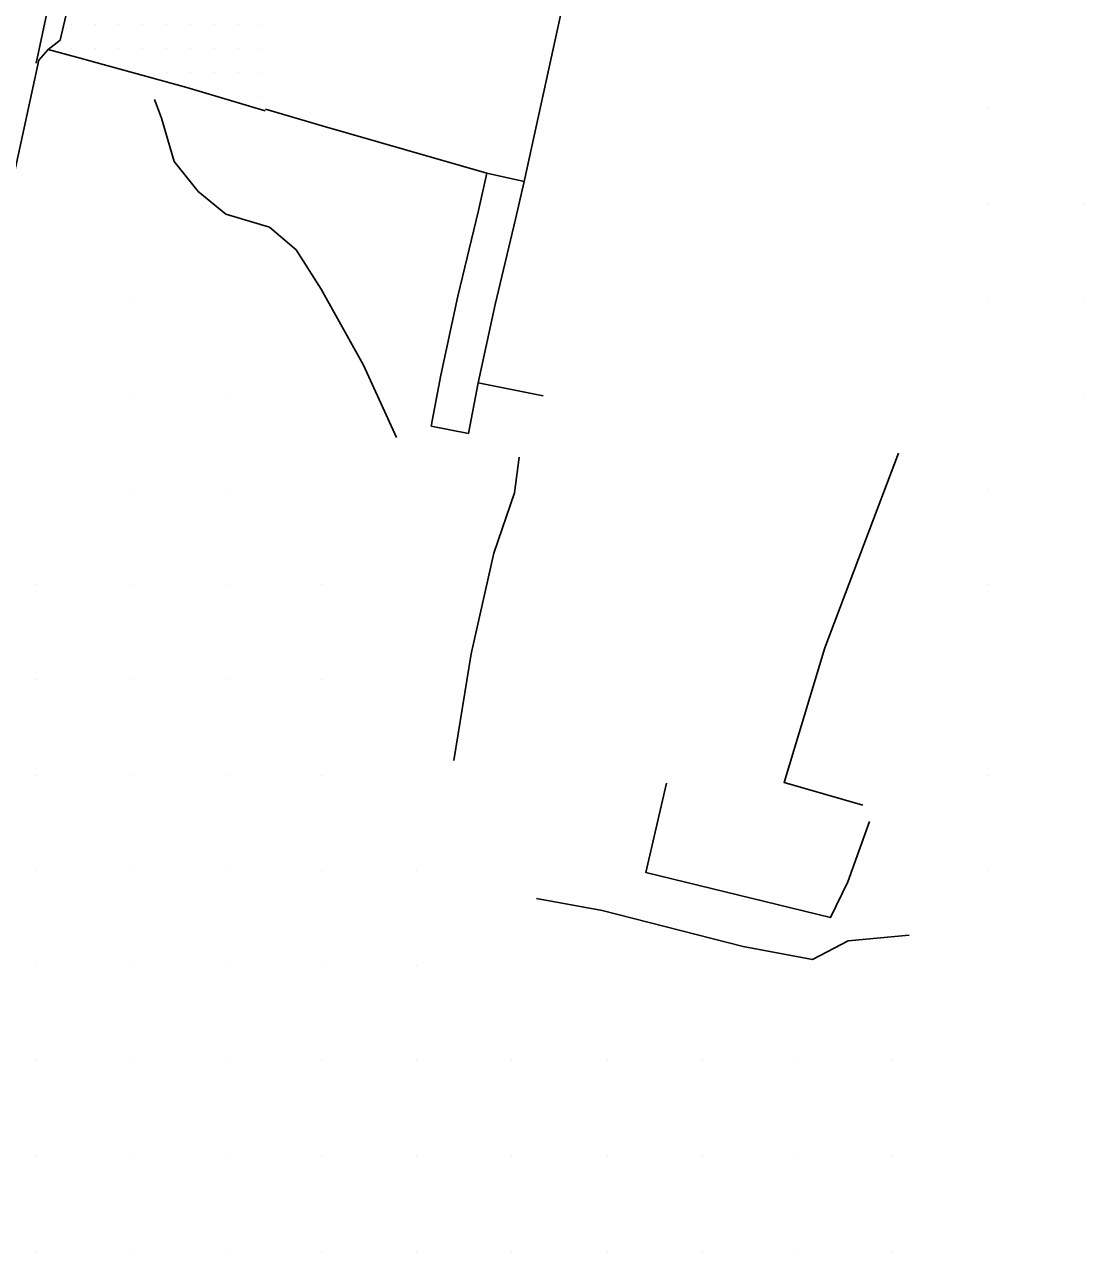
# Model space of a CAD drawing. Extents: x 1762120 to 1766775, y 709485 to 712965.
# Drawn here: x 1764033.8 to 1764145, y 710884.9 to 711013.8 of the extents above; entities that cross this region are included whole.
import ezdxf

# ---------------------------------------------------------------- set-up
doc = ezdxf.new("R2010")
doc.units = 0
for name, color, linetype in [('Exist DTM QL2 LIDAR Elevation Point', 7, 'Continuous'), ('Exist DTM Scan Elevation Point', 7, 'Continuous'), ('Exist Roads EOP', 7, 'Continuous'), ('Exist Roads EOP Other', 7, 'Continuous'), ('Exist Roads EOT', 7, 'Continuous'), ('PH Exist DTM Breakline', 7, 'Continuous')]:
    doc.layers.add(name, color=color, linetype=linetype)

msp = doc.modelspace()

# ---------------------------------------------------------------- linework, layer by layer
at = {"layer": 'Exist DTM QL2 LIDAR Elevation Point'}
for p, q in [((1764135, 711004.96), (1764135, 711004.96)), ((1764135, 710994.96), (1764135, 710994.96)), ((1764145, 710994.96), (1764145, 710994.96)), ((1764044.99, 710984.96), (1764044.99, 710984.96)), ((1764135, 710984.96), (1764135, 710984.96)), ((1764145, 710984.96), (1764145, 710984.96)), ((1764044.99, 710974.96), (1764044.99, 710974.96)), ((1764054.99, 710974.96), (1764054.99, 710974.96)), ((1764145, 710974.96), (1764145, 710974.96)), ((1764044.99, 710964.96), (1764044.99, 710964.96)), ((1764054.99, 710964.96), (1764054.99, 710964.96)), ((1764135, 710964.96), (1764135, 710964.96)), ((1764034.99, 710954.96), (1764034.99, 710954.96)), ((1764044.99, 710954.96), (1764044.99, 710954.96)), ((1764054.99, 710954.96), (1764054.99, 710954.96)), ((1764064.99, 710954.96), (1764064.99, 710954.96)), ((1764135, 710954.96), (1764135, 710954.96)), ((1764034.99, 710944.95), (1764034.99, 710944.95)), ((1764044.99, 710944.95), (1764044.99, 710944.95)), ((1764054.99, 710944.95), (1764054.99, 710944.95)), ((1764064.99, 710944.95), (1764064.99, 710944.95)), ((1764034.99, 710934.95), (1764034.99, 710934.95)), ((1764044.99, 710934.95), (1764044.99, 710934.95)), ((1764054.99, 710934.95), (1764054.99, 710934.95)), ((1764064.99, 710934.95), (1764064.99, 710934.95)), ((1764135, 710934.95), (1764135, 710934.95)), ((1764034.99, 710924.95), (1764034.99, 710924.95)), ((1764044.99, 710924.95), (1764044.99, 710924.95)), ((1764054.99, 710924.95), (1764054.99, 710924.95)), ((1764064.99, 710924.95), (1764064.99, 710924.95)), ((1764074.99, 710924.95), (1764074.99, 710924.95)), ((1764135, 710924.95), (1764135, 710924.95)), ((1764034.99, 710914.95), (1764034.99, 710914.95)), ((1764044.99, 710914.95), (1764044.99, 710914.95)), ((1764054.99, 710914.95), (1764054.99, 710914.95)), ((1764064.99, 710914.95), (1764064.99, 710914.95)), ((1764074.99, 710914.95), (1764074.99, 710914.95)), ((1764034.99, 710904.95), (1764034.99, 710904.95)), ((1764044.99, 710904.95), (1764044.99, 710904.95)), ((1764054.99, 710904.95), (1764054.99, 710904.95)), ((1764064.99, 710904.95), (1764064.99, 710904.95)), ((1764074.99, 710904.95), (1764074.99, 710904.95)), ((1764084.99, 710904.95), (1764084.99, 710904.95)), ((1764095, 710904.95), (1764095, 710904.95)), ((1764105, 710904.95), (1764105, 710904.95)), ((1764115, 710904.95), (1764115, 710904.95)), ((1764125, 710904.95), (1764125, 710904.95)), ((1764034.99, 710894.95), (1764034.99, 710894.95)), ((1764044.99, 710894.95), (1764044.99, 710894.95)), ((1764054.99, 710894.95), (1764054.99, 710894.95)), ((1764064.99, 710894.95), (1764064.99, 710894.95)), ((1764074.99, 710894.95), (1764074.99, 710894.95)), ((1764084.99, 710894.95), (1764084.99, 710894.95)), ((1764095, 710894.95), (1764095, 710894.95)), ((1764105, 710894.95), (1764105, 710894.95)), ((1764115, 710894.95), (1764115, 710894.95)), ((1764125, 710894.95), (1764125, 710894.95)), ((1764034.99, 710884.95), (1764034.99, 710884.95)), ((1764044.99, 710884.95), (1764044.99, 710884.95)), ((1764054.99, 710884.95), (1764054.99, 710884.95)), ((1764064.99, 710884.95), (1764064.99, 710884.95)), ((1764074.99, 710884.95), (1764074.99, 710884.95)), ((1764084.99, 710884.95), (1764084.99, 710884.95)), ((1764095, 710884.95), (1764095, 710884.95)), ((1764105, 710884.95), (1764105, 710884.95)), ((1764115, 710884.95), (1764115, 710884.95)), ((1764125, 710884.95), (1764125, 710884.95))]:
    msp.add_line(p, q, dxfattribs=at)
at = {"layer": 'Exist DTM Scan Elevation Point'}
for p, q in [((1764038.75, 711013.75), (1764038.75, 711013.75)), ((1764041.25, 711013.75), (1764041.25, 711013.75)), ((1764043.75, 711013.75), (1764043.75, 711013.75)), ((1764046.25, 711013.75), (1764046.25, 711013.75)), ((1764048.75, 711013.75), (1764048.75, 711013.75)), ((1764051.25, 711013.75), (1764051.25, 711013.75)), ((1764053.75, 711013.75), (1764053.75, 711013.75)), ((1764056.25, 711013.75), (1764056.25, 711013.75)), ((1764058.75, 711013.75), (1764058.75, 711013.75)), ((1764038.75, 711011.25), (1764038.75, 711011.25)), ((1764041.25, 711011.25), (1764041.25, 711011.25)), ((1764043.75, 711011.25), (1764043.75, 711011.25)), ((1764046.25, 711011.25), (1764046.25, 711011.25)), ((1764048.75, 711011.25), (1764048.75, 711011.25)), ((1764051.25, 711011.25), (1764051.25, 711011.25)), ((1764053.75, 711011.25), (1764053.75, 711011.25)), ((1764056.25, 711011.25), (1764056.25, 711011.25)), ((1764058.75, 711011.25), (1764058.75, 711011.25)), ((1764048.75, 711008.75), (1764048.75, 711008.75)), ((1764051.25, 711008.75), (1764051.25, 711008.75)), ((1764053.75, 711008.75), (1764053.75, 711008.75)), ((1764056.25, 711008.75), (1764056.25, 711008.75)), ((1764058.75, 711008.75), (1764058.75, 711008.75)), ((1764056.25, 711006.25), (1764056.25, 711006.25)), ((1764058.75, 711006.25), (1764058.75, 711006.25))]:
    msp.add_line(p, q, dxfattribs=at)
at = {"layer": 'Exist Roads EOP'}
msp.add_lwpolyline([(1764032.7, 710997.92), (1764035.33, 711010.03), (1764036.3, 711011.16), (1764037.57, 711012.12), (1764039.24, 711019.37), (1764040.8, 711027.44), (1764039.88, 711028.73), (1764039.77, 711030.25), (1764042.77, 711044.89), (1764045.84, 711059.51), (1764049.08, 711074.11), (1764052.24, 711088.73), (1764055.5, 711102.08), (1764057.67, 711111.68), (1764059.21, 711118.75), (1764061.29, 711124.55), (1764072.62, 711125.99), (1764078.44, 711124.5), (1764085.18, 711122.65)], dxfattribs=at)
at = {"layer": 'Exist Roads EOP Other'}
msp.add_lwpolyline([(1764059.1, 711004.7), (1764050.87, 711007.15), (1764039.68, 711010.25), (1764036.3, 711011.16)], dxfattribs=at)
at = {"layer": 'Exist Roads EOT'}
msp.add_lwpolyline([(1764035.05, 711009.72), (1764039.61, 711031.08)], dxfattribs=at)
at = {"layer": 'PH Exist DTM Breakline'}
for p, q in [((1764086.28, 710997.28), (1764090.11, 711014.71)), ((1764082.37, 710998.16), (1764086.28, 710997.28)), ((1764076.51, 710971.61), (1764080.43, 710970.84))]:
    msp.add_line(p, q, dxfattribs=at)
for points in [[(1764072.89, 710970.42), (1764069.42, 710978.01), (1764064.99, 710986), (1764062.35, 710990.1), (1764059.57, 710992.51), (1764054.96, 710993.87), (1764052.07, 710996.23), (1764049.56, 710999.39), (1764048.21, 711003.93), (1764047.48, 711005.91)], [(1764059.14, 711004.88), (1764065.07, 711003.14), (1764082.37, 710998.16)], [(1764082.37, 710998.16), (1764081.49, 710994.25), (1764079.33, 710985.25), (1764077.55, 710976.94), (1764076.51, 710971.61)], [(1764086.28, 710997.28), (1764085.39, 710993.34), (1764083.23, 710984.37), (1764081.47, 710976.14), (1764080.43, 710970.84)], [(1764081.47, 710976.14), (1764088.27, 710974.8)], [(1764078.9, 710936.48), (1764080.72, 710947.7), (1764083.11, 710958.28), (1764085.26, 710964.61), (1764085.78, 710968.34)], [(1764125.57, 710968.76), (1764122.48, 710960.54), (1764117.84, 710948.32), (1764113.57, 710934.2), (1764121.83, 710931.8)], [(1764101.22, 710934.1), (1764099.07, 710924.73), (1764118.45, 710920), (1764120.28, 710923.75), (1764122.53, 710930.1)], [(1764126.7, 710918.14), (1764120.31, 710917.55), (1764116.54, 710915.61), (1764109.27, 710916.96), (1764094.47, 710920.74), (1764087.58, 710922.01)]]:
    msp.add_lwpolyline(points, dxfattribs=at)

doc.saveas('drawing.dxf')
